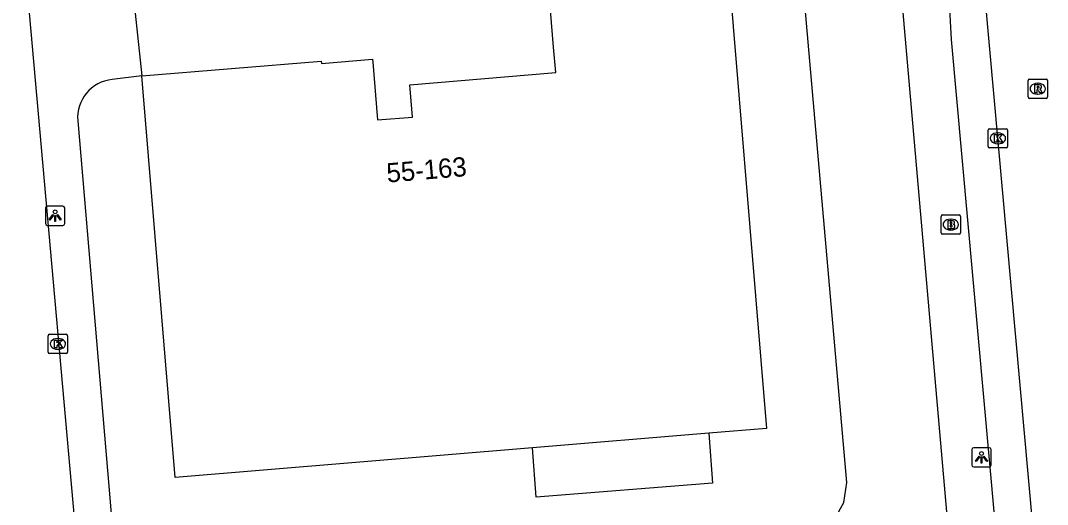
# Model space of a CAD drawing. Extents: x 162990 to 165007, y 383433 to 384336.
# Drawn here: x 164268.5 to 164321.7, y 383874.3 to 383899.4 of the extents above; entities that cross this region are included whole.
import ezdxf

# ---------------------------------------------------------------- set-up
doc = ezdxf.new("R2010")
doc.units = 0
for name, color, linetype in [('IMGEO_Brandkraan', 7, 'Continuous'), ('IMGEO_Groenvoorziening', 7, 'Continuous'), ('IMGEO_Kolk', 7, 'Continuous'), ('IMGEO_Lichtpunt', 7, 'Continuous'), ('IMGEO_Pand', 7, 'Continuous'), ('IMGEO_Pand_nummerreeks', 7, 'Continuous'), ('IMGEO_Rijbaan_lokaal_open', 7, 'Continuous'), ('IMGEO_Rioolput', 7, 'Continuous'), ('IMGEO_Voetpad_open', 7, 'Continuous')]:
    doc.layers.add(name, color=color, linetype=linetype)

msp = doc.modelspace()

# ---------------------------------------------------------------- linework, layer by layer
at = {"layer": 'IMGEO_Brandkraan'}
for p, q in [((164316.169, 383888.409), (164316.169, 383889.261)), ((164316.244, 383889.335), (164317.096, 383889.335)), ((164316.657, 383889.115), (164316.682, 383889.115)), ((164317.17, 383889.261), (164317.17, 383888.409)), ((164316.68, 383888.555), (164316.655, 383888.555)), ((164317.096, 383888.335), (164316.244, 383888.335))]:
    msp.add_line(p, q, dxfattribs=at)
for points in [[(164316.169, 383888.409), (164316.169, 383889.261)], [(164316.244, 383889.335), (164317.096, 383889.335)], [(164316.517, 383889.035), (164316.517, 383888.635), (164316.73, 383888.635)], [(164316.748, 383889.035), (164316.517, 383889.035)], [(164317.17, 383889.261), (164317.17, 383888.409)], [(164316.696, 383888.954), (164316.642, 383888.954), (164316.642, 383888.878)], [(164316.642, 383888.878), (164316.695, 383888.878)], [(164316.704, 383888.802), (164316.642, 383888.802), (164316.642, 383888.721)], [(164316.642, 383888.721), (164316.704, 383888.721)], [(164317.096, 383888.335), (164316.244, 383888.335)]]:
    msp.add_lwpolyline(points, dxfattribs=at)
for centre, radius, start, end in [((164316.246, 383889.259), 0.0765, 91.552, 178.448), ((164316.246, 383889.259), 0.0765, 91.552, 178.448), ((164316.752, 383888.89), 0.145, 59.4692, 91.5367), ((164316.777, 383888.937), 0.0922, 285.5137, 58.1501), ((164317.094, 383889.259), 0.0765, 1.552, 88.448), ((164317.094, 383889.259), 0.0765, 1.552, 88.448), ((164316.697, 383888.916), 0.0379, 267.8285, 90.9355), ((164316.705, 383888.761), 0.0404, 269.8759, 90.5077), ((164316.736, 383888.886), 0.251, 268.6676, 293.5347), ((164316.782, 383888.745), 0.105, 301.3115, 78.989), ((164316.246, 383888.411), 0.0765, 181.552, 268.448), ((164316.246, 383888.411), 0.0765, 181.552, 268.448), ((164317.094, 383888.411), 0.0765, 271.552, 358.448), ((164317.094, 383888.411), 0.0765, 271.552, 358.448)]:
    msp.add_arc(centre, radius, start, end, dxfattribs=at)
for centre, major_axis, ratio, start_param, end_param in [((164316.656, 383888.835), (-0.387, 0.002), 0.722429, 4.712389, 7.853982), ((164316.681, 383888.835), (-0.39, 0.002), 0.717154, 1.570796, 4.712389)]:
    msp.add_ellipse(centre, major_axis=major_axis, ratio=ratio, start_param=start_param, end_param=end_param, dxfattribs=at)
at = {"layer": 'IMGEO_Groenvoorziening'}
msp.add_lwpolyline([(164273.539, 383869.365), (164309.188, 383872.569), (164310.019, 383872.973), (164310.684, 383873.614), (164311.118, 383874.429), (164311.279, 383875.468), (164308.972, 383901.858), (164313.975, 383902.213)], dxfattribs=at)
at = {"layer": 'IMGEO_Kolk'}
for p, q in [((164318.683, 383893.808), (164319.535, 383893.808)), ((164318.608, 383892.882), (164318.608, 383893.734)), ((164319.096, 383893.588), (164319.121, 383893.588)), ((164319.609, 383893.734), (164319.609, 383892.882)), ((164319.535, 383892.808), (164318.683, 383892.808)), ((164319.119, 383893.028), (164319.094, 383893.028)), ((164269.961, 383883.148), (164270.813, 383883.148)), ((164269.886, 383882.222), (164269.886, 383883.074)), ((164270.374, 383882.928), (164270.399, 383882.928)), ((164270.887, 383883.074), (164270.887, 383882.222)), ((164270.813, 383882.148), (164269.961, 383882.148)), ((164270.397, 383882.368), (164270.372, 383882.368))]:
    msp.add_line(p, q, dxfattribs=at)
for points in [[(164318.683, 383893.808), (164319.535, 383893.808)], [(164318.608, 383892.882), (164318.608, 383893.734)], [(164318.929, 383893.508), (164319.052, 383893.508), (164319.052, 383893.357), (164319.182, 383893.508), (164319.346, 383893.508), (164319.2, 383893.357), (164319.353, 383893.108), (164319.201, 383893.108), (164319.116, 383893.272), (164319.052, 383893.205), (164319.052, 383893.108), (164318.929, 383893.108), (164318.929, 383893.508)], [(164319.609, 383893.734), (164319.609, 383892.882)], [(164319.535, 383892.808), (164318.683, 383892.808)], [(164269.961, 383883.148), (164270.813, 383883.148)], [(164269.886, 383882.222), (164269.886, 383883.074)], [(164270.207, 383882.848), (164270.33, 383882.848), (164270.33, 383882.697), (164270.46, 383882.848), (164270.624, 383882.848), (164270.478, 383882.697), (164270.631, 383882.448), (164270.479, 383882.448), (164270.394, 383882.612), (164270.33, 383882.545), (164270.33, 383882.448), (164270.207, 383882.448), (164270.207, 383882.848)], [(164270.887, 383883.074), (164270.887, 383882.222)], [(164270.813, 383882.148), (164269.961, 383882.148)]]:
    msp.add_lwpolyline(points, dxfattribs=at)
for centre, start, end in [((164318.685, 383893.732), 91.552, 178.448), ((164318.685, 383893.732), 91.552, 178.448), ((164319.533, 383893.732), 1.552, 88.448), ((164319.533, 383893.732), 1.552, 88.448), ((164318.685, 383892.884), 181.552, 268.448), ((164318.685, 383892.884), 181.552, 268.448), ((164319.533, 383892.884), 271.552, 358.448), ((164319.533, 383892.884), 271.552, 358.448), ((164269.963, 383883.072), 91.552, 178.448), ((164269.963, 383883.072), 91.552, 178.448), ((164270.811, 383883.072), 1.552, 88.448), ((164270.811, 383883.072), 1.552, 88.448), ((164269.963, 383882.224), 181.552, 268.448), ((164269.963, 383882.224), 181.552, 268.448), ((164270.811, 383882.224), 271.552, 358.448), ((164270.811, 383882.224), 271.552, 358.448)]:
    msp.add_arc(centre, 0.0765, start, end, dxfattribs=at)
for centre, major_axis, ratio, start_param, end_param in [((164319.095, 383893.308), (-0.387, 0.002), 0.722429, 4.712389, 7.853982), ((164319.12, 383893.308), (-0.39, 0.002), 0.717154, 1.570796, 4.712389), ((164270.373, 383882.648), (-0.387, 0.002), 0.722429, 4.712389, 7.853982), ((164270.398, 383882.648), (-0.39, 0.002), 0.717154, 1.570796, 4.712389)]:
    msp.add_ellipse(centre, major_axis=major_axis, ratio=ratio, start_param=start_param, end_param=end_param, dxfattribs=at)
at = {"layer": 'IMGEO_Lichtpunt'}
for p, q in [((164269.746, 383889.697), (164269.746, 383888.89)), ((164269.746, 383889.697), (164269.746, 383888.89)), ((164270.648, 383889.792), (164269.84, 383889.792)), ((164270.648, 383889.792), (164269.84, 383889.792)), ((164270.742, 383888.89), (164270.742, 383889.697)), ((164270.742, 383888.89), (164270.742, 383889.697)), ((164269.84, 383888.796), (164270.648, 383888.796)), ((164269.84, 383888.796), (164270.648, 383888.796)), ((164318.664, 383877.266), (164317.856, 383877.266)), ((164318.664, 383877.266), (164317.856, 383877.266)), ((164317.762, 383877.171), (164317.762, 383876.364)), ((164317.762, 383877.171), (164317.762, 383876.364)), ((164318.758, 383876.364), (164318.758, 383877.171)), ((164318.758, 383876.364), (164318.758, 383877.171)), ((164317.856, 383876.27), (164318.664, 383876.27)), ((164317.856, 383876.27), (164318.664, 383876.27))]:
    msp.add_line(p, q, dxfattribs=at)
for points in [[(164270.12, 383889.361), (164270.159, 383889.333), (164269.971, 383889.071), (164269.933, 383889.098), (164270.12, 383889.361)], [(164270.222, 383889.313), (164270.269, 383889.313), (164270.269, 383888.991), (164270.222, 383888.991), (164270.222, 383889.313)], [(164270.332, 383889.333), (164270.37, 383889.36), (164270.557, 383889.098), (164270.518, 383889.07), (164270.332, 383889.333)], [(164318.136, 383876.835), (164318.175, 383876.807), (164317.987, 383876.545), (164317.949, 383876.572), (164318.136, 383876.835)], [(164318.238, 383876.787), (164318.285, 383876.787), (164318.285, 383876.465), (164318.238, 383876.465), (164318.238, 383876.787)], [(164318.348, 383876.807), (164318.386, 383876.834), (164318.573, 383876.572), (164318.534, 383876.544), (164318.348, 383876.807)]]:
    msp.add_lwpolyline(points, dxfattribs=at)
for centre in [(164270.245, 383889.495), (164318.261, 383876.969)]:
    msp.add_circle(centre, 0.0994, dxfattribs=at)
for centre, start, end in [((164269.84, 383889.697), 90, 180), ((164269.84, 383889.697), 90, 180), ((164270.648, 383889.697), 0, 90), ((164270.648, 383889.697), 0, 90), ((164269.84, 383888.89), 180, 270), ((164269.84, 383888.89), 180, 270), ((164270.648, 383888.89), 270, 0), ((164270.648, 383888.89), 270, 360), ((164317.856, 383877.171), 90, 180), ((164317.856, 383877.171), 90, 180), ((164318.664, 383877.171), 0, 90), ((164318.664, 383877.171), 0, 90), ((164317.856, 383876.364), 180, 270), ((164317.856, 383876.364), 180, 270), ((164318.664, 383876.364), 270, 0), ((164318.664, 383876.364), 270, 360)]:
    msp.add_arc(centre, 0.0946, start, end, dxfattribs=at)
at = {"layer": 'IMGEO_Pand'}
for points in [[(164274.745, 383896.542), (164284.035, 383897.313), (164284.046, 383897.183), (164286.696, 383897.412), (164286.708, 383897.264), (164286.958, 383894.261), (164288.762, 383894.411), (164288.624, 383896.086), (164296.192, 383896.714), (164296.082, 383898.042), (164295.924, 383899.945), (164295.481, 383905.229), (164304.812, 383906.003)], [(164304.812, 383906.003), (164307.113, 383878.271), (164304.123, 383878.023)], [(164294.997, 383877.265), (164276.472, 383875.728), (164274.745, 383896.542)], [(164304.123, 383878.023), (164294.997, 383877.265)]]:
    msp.add_lwpolyline(points, dxfattribs=at)
at = {"layer": 'IMGEO_Rijbaan_lokaal_open'}
for points in [[(164272.269, 383862.184), (164268.453, 383905.075)], [(164321.144, 383870.751), (164318.468, 383900.415)]]:
    msp.add_lwpolyline(points, dxfattribs=at)
at = {"layer": 'IMGEO_Rioolput'}
for p, q in [((164320.678, 383895.455), (164320.678, 383896.307)), ((164320.753, 383896.381), (164321.605, 383896.381)), ((164321.166, 383896.161), (164321.191, 383896.161)), ((164321.679, 383896.307), (164321.679, 383895.455)), ((164321.605, 383895.381), (164320.753, 383895.381)), ((164321.189, 383895.601), (164321.164, 383895.601))]:
    msp.add_line(p, q, dxfattribs=at)
for points in [[(164320.678, 383895.455), (164320.678, 383896.307)], [(164320.753, 383896.381), (164321.605, 383896.381)], [(164321.267, 383896.079), (164321.015, 383896.081), (164321.015, 383895.681)], [(164321.193, 383896), (164321.139, 383896), (164321.139, 383895.919)], [(164321.139, 383895.919), (164321.191, 383895.919)], [(164321.679, 383896.307), (164321.679, 383895.455)], [(164321.605, 383895.381), (164320.753, 383895.381)], [(164321.015, 383895.681), (164321.139, 383895.681), (164321.139, 383895.843), (164321.15, 383895.843)], [(164321.197, 383895.814), (164321.268, 383895.681), (164321.408, 383895.681), (164321.343, 383895.807)]]:
    msp.add_lwpolyline(points, dxfattribs=at)
for centre, radius, start, end in [((164320.755, 383896.305), 0.0765, 91.552, 178.448), ((164320.755, 383896.305), 0.0765, 91.552, 178.448), ((164321.175, 383896.108), 0.19, 274.7715, 282.9687), ((164321.199, 383895.904), 0.0964, 77.0061, 93.1865), ((164321.213, 383895.961), 0.0378, 276.6634, 79.6772), ((164321.266, 383895.969), 0.109, 350.3612, 89.416), ((164321.264, 383895.969), 0.112, 277.5842, 350.9817), ((164321.603, 383896.305), 0.0765, 1.552, 88.448), ((164321.603, 383896.305), 0.0765, 1.552, 88.448), ((164320.755, 383895.457), 0.0765, 181.552, 268.448), ((164320.755, 383895.457), 0.0765, 181.552, 268.448), ((164321.149, 383895.79), 0.0533, 26.0293, 88.6989), ((164321.248, 383895.754), 0.108, 29.5134, 73.7905), ((164321.603, 383895.457), 0.0765, 271.552, 358.448), ((164321.603, 383895.457), 0.0765, 271.552, 358.448)]:
    msp.add_arc(centre, radius, start, end, dxfattribs=at)
for centre, major_axis, ratio, start_param, end_param in [((164321.165, 383895.881), (-0.387, 0.002), 0.722429, 4.712389, 7.853982), ((164321.19, 383895.881), (-0.39, 0.002), 0.717154, 1.570796, 4.712389)]:
    msp.add_ellipse(centre, major_axis=major_axis, ratio=ratio, start_param=start_param, end_param=end_param, dxfattribs=at)
at = {"layer": 'IMGEO_Voetpad_open'}
for points in [[(164273.804, 383905.326), (164274.745, 383896.542)], [(164313.975, 383902.213), (164317.115, 383866.231)], [(164321.144, 383870.751), (164319.225, 383870.529), (164316.711, 383898.434), (164316.602, 383900.342), (164318.468, 383900.415)], [(164274.745, 383896.542), (164273.204, 383896.355)], [(164271.417, 383894.215), (164273.539, 383869.365)], [(164304.123, 383878.023), (164304.31, 383875.425), (164295.181, 383874.701), (164294.997, 383877.265)]]:
    msp.add_lwpolyline(points, dxfattribs=at)
msp.add_arc((164273.393, 383894.381), 1.983, 95.4761, 184.797, dxfattribs=at)

# ---------------------------------------------------------------- texts
at = {"layer": 'IMGEO_Pand_nummerreeks'}
msp.add_text('55-163', height=1, rotation=4.7447, dxfattribs=at).set_placement((164287.464, 383891.012))

doc.saveas('drawing.dxf')
